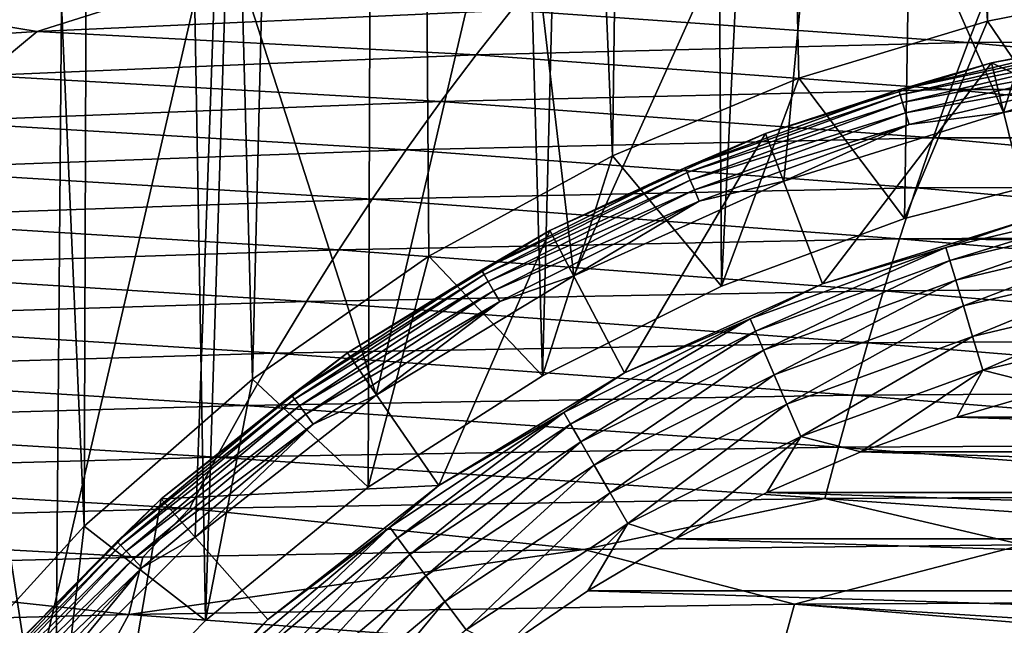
# Model space of a CAD drawing. Header units: metres. Extents: x -150 to 310, y -128 to 84.
# Tile 429 of 465: x 241.54 to 247.32, y 49.97 to 53.52. Entities that reach past the tile are written whole.
import ezdxf

# ---------------------------------------------------------------- set-up
doc = ezdxf.new("R2010")
doc.units = ezdxf.units.M
doc.layers.add('solid_26009703_SW0001_01', color=7, linetype='CONTINUOUS')

msp = doc.modelspace()

# ---------------------------------------------------------------- linework, layer by layer
at = {"layer": 'solid_26009703_SW0001_01'}
for points in [[(241.921249, 50.54818, 14.95773), (242.038635, 84.099998, 15.020418), (240.458694, 84.099998, 14.069586)], [(241.034698, 49.575924, 14.443797), (241.921249, 50.54818, 14.95773), (240.458694, 84.099998, 14.069586)], [(240.995743, 48.106419, -14.419549), (240.458694, 84.099998, -14.069586), (242.038635, 84.099998, -15.020418)], [(241.751877, 49.091465, -14.865012), (240.995743, 48.106419, -14.419549), (242.038635, 84.099998, -15.020418)], [(242.632874, 49.993553, -15.320756), (241.751877, 49.091465, -14.865012), (242.038635, 84.099998, -15.020418)], [(241.921249, 50.54818, 14.95773), (242.908829, 51.410519, 15.450413), (242.038635, 84.099998, 15.020418)], [(242.908829, 51.410519, 15.450413), (243.707458, 84.099998, 15.792057), (242.038635, 84.099998, 15.020418)], [(242.632874, 49.993553, -15.320756), (242.038635, 84.099998, -15.020418), (243.707458, 84.099998, -15.792057)], [(243.589813, 50.776371, -15.745143), (242.632874, 49.993553, -15.320756), (243.707458, 84.099998, -15.792057)], [(242.908829, 51.410519, 15.450413), (243.945328, 52.131805, 15.885243), (243.707458, 84.099998, 15.792057)], [(244.612244, 51.430832, -16.123648), (243.589813, 50.776371, -15.745143), (243.707458, 84.099998, -15.792057)], [(245.023788, 52.720058, 16.255379), (245.451385, 84.099998, 16.380165), (243.707458, 84.099998, 15.792057)], [(243.945328, 52.131805, 15.885243), (245.023788, 52.720058, 16.255379), (243.707458, 84.099998, 15.792057)], [(244.612244, 51.430832, -16.123648), (243.707458, 84.099998, -15.792057), (245.451385, 84.099998, -16.380165)], [(245.663757, 51.955704, -16.43767), (244.612244, 51.430832, -16.123648), (245.451385, 84.099998, -16.380165)], [(245.023788, 52.720058, 16.255379), (246.118179, 53.176517, 16.550877), (245.451385, 84.099998, 16.380165)], [(247.224365, 53.511093, 16.771875), (247.250626, 84.099998, 16.775787), (245.451385, 84.099998, 16.380165)], [(246.118179, 53.176517, 16.550877), (247.224365, 53.511093, 16.771875), (245.451385, 84.099998, 16.380165)], [(245.663757, 51.955704, -16.43767), (245.451385, 84.099998, -16.380165), (247.250626, 84.099998, -16.775787)], [(246.738708, 52.35257, -16.684242), (245.663757, 51.955704, -16.43767), (247.250626, 84.099998, -16.775787)], [(247.82164, 52.631977, -16.859856), (246.738708, 52.35257, -16.684242), (247.250626, 84.099998, -16.775787)], [(247.224365, 53.511093, 16.771875), (248.333191, 53.728989, 16.918089), (247.250626, 84.099998, 16.775787)], [(247.82164, 52.631977, -16.859856), (247.250626, 84.099998, -16.775787), (249.077835, 84.099998, -16.974764)], [(246.285522, 55.323029, 20), (248.134216, 55.604881, 20), (247.318604, 52.974163, 20)], [(248.134216, 55.604881, 20), (248.651047, 53.218384, 20), (247.318604, 52.974163, 20)], [(244.46376, 54.856445, 20), (246.285522, 55.323029, 20), (244.795944, 52.017494, 20)], [(246.285522, 55.323029, 20), (246.028748, 52.57198, 20), (244.795944, 52.017494, 20)], [(246.285522, 55.323029, 20), (247.318604, 52.974163, 20), (246.028748, 52.57198, 20)], [(242.704834, 54.211952, 20), (244.46376, 54.856445, 20), (243.636841, 51.31665, 20)], [(244.46376, 54.856445, 20), (244.795944, 52.017494, 20), (243.636841, 51.31665, 20)], [(240.01355, 53.54895, 20.263563), (241.549713, 54.38583, 20.263597), (240.088287, 53.425503, 20.146414)], [(241.549713, 54.38583, 20.263597), (241.612869, 54.256096, 20.146446), (240.088287, 53.425503, 20.146414)], [(240.088287, 53.425503, 20.146414), (241.612869, 54.256096, 20.146446), (240.171997, 53.287224, 20.06284)], [(241.612869, 54.256096, 20.146446), (241.683609, 54.110771, 20.062864), (240.171997, 53.287224, 20.06284)], [(241.02095, 53.39463, 20), (242.704834, 54.211952, 20), (241.617172, 49.527489, 20)], [(241.757095, 53.959801, 20.014801), (242.704834, 54.211952, 20), (241.02095, 53.39463, 20)], [(242.704834, 54.211952, 20), (242.573547, 50.483398, 20), (241.617172, 49.527489, 20)], [(242.704834, 54.211952, 20), (243.636841, 51.31665, 20), (242.573547, 50.483398, 20)], [(240.171997, 53.287224, 20.06284), (241.683609, 54.110771, 20.062864), (240.258972, 53.143578, 20.014786)], [(241.683609, 54.110771, 20.062864), (241.757095, 53.959801, 20.014801), (240.258972, 53.143578, 20.014786)], [(240.258972, 53.143578, 20.014786), (241.757095, 53.959801, 20.014801), (241.02095, 53.39463, 20)], [(242.521835, 53.727806, 151.609314), (240.63855, 53.61356, 151.467941), (241.644791, 53.449879, 153.333282)], [(242.521835, 53.727806, 151.609314), (241.644791, 53.449879, 153.333282), (244.43103, 53.575508, 153.525375)], [(247.82164, 52.631977, -16.859856), (248.333191, 53.728989, 16.918089), (247.224365, 53.511093, 16.771875)], [(247.215927, 53.650848, 153.640228), (244.43103, 53.575508, 153.525375), (247.111908, 53.386047, 155.474243)], [(247.215927, 53.650848, 153.640228), (247.111908, 53.386047, 155.474243), (250, 53.391216, 155.648621)], [(247.215927, 53.650848, 153.640228), (250, 53.391216, 155.648621), (250, 53.664719, 153.75705)], [(240.63855, 53.61356, 151.467941), (238.856674, 53.27388, 153.063904), (241.644791, 53.449879, 153.333282)], [(244.43103, 53.575508, 153.525375), (241.644791, 53.449879, 153.333282), (244.222992, 53.313004, 155.340668)], [(244.43103, 53.575508, 153.525375), (244.222992, 53.313004, 155.340668), (247.111908, 53.386047, 155.474243)], [(246.738708, 52.35257, -16.684242), (247.224365, 53.511093, 16.771875), (246.118179, 53.176517, 16.550877)], [(247.82164, 52.631977, -16.859856), (247.224365, 53.511093, 16.771875), (246.738708, 52.35257, -16.684242)], [(247.247864, 53.265831, 19.700001), (248.613831, 53.516151, 19.700001), (247.24791, 53.265842, 18)], [(248.004807, 53.415302, 19.777342), (248.613831, 53.516151, 19.700001), (247.247864, 53.265831, 19.700001)], [(248.613831, 53.516151, 19.700001), (248.613907, 53.516159, 18), (247.24791, 53.265842, 18)], [(248.727631, 52.578957, -9.0349), (247.24791, 53.265842, 18), (248.613907, 53.516159, 18)], [(241.644791, 53.449879, 153.333282), (238.856674, 53.27388, 153.063904), (241.332687, 53.1912, 155.117325)], [(241.644791, 53.449879, 153.333282), (241.332687, 53.1912, 155.117325), (244.222992, 53.313004, 155.340668)], [(241.02095, 53.39463, 20), (241.617172, 49.527489, 20), (240.78212, 48.461334, 20)], [(247.111908, 53.386047, 155.474243), (244.222992, 53.313004, 155.340668), (247.008514, 53.110466, 157.318039)], [(246.704666, 53.107162, 19.777342), (248.004807, 53.415302, 19.777342), (247.247864, 53.265831, 19.700001)], [(248.01001, 53.385822, 19.849796), (248.004807, 53.415302, 19.777342), (246.704666, 53.107162, 19.777342)], [(246.713257, 53.078487, 19.849796), (248.01001, 53.385822, 19.849796), (246.704666, 53.107162, 19.777342)], [(248.01828, 53.338867, 19.912022), (248.01001, 53.385822, 19.849796), (246.713257, 53.078487, 19.849796)], [(247.111908, 53.386047, 155.474243), (247.008514, 53.110466, 157.318039), (250, 53.110889, 157.520386)], [(247.111908, 53.386047, 155.474243), (250, 53.110889, 157.520386), (250, 53.391216, 155.648621)], [(244.222992, 53.313004, 155.340668), (241.332687, 53.1912, 155.117325), (244.01622, 53.039669, 157.166412)], [(244.222992, 53.313004, 155.340668), (244.01622, 53.039669, 157.166412), (247.008514, 53.110466, 157.318039)], [(246.726929, 53.03281, 19.912022), (248.01828, 53.338867, 19.912022), (246.713257, 53.078487, 19.849796)], [(248.029083, 53.277634, 19.959768), (248.01828, 53.338867, 19.912022), (246.726929, 53.03281, 19.912022)], [(247.247864, 53.265831, 19.700001), (247.24791, 53.265842, 18), (245.921936, 52.852646, 18)], [(246.256821, 51.969955, -9.0349), (245.921936, 52.852646, 18), (247.24791, 53.265842, 18)], [(245.922043, 52.852688, 19.700001), (247.247864, 53.265831, 19.700001), (245.921936, 52.852646, 18)], [(246.704666, 53.107162, 19.777342), (247.247864, 53.265831, 19.700001), (245.922043, 52.852688, 19.700001)], [(247.473801, 52.349186, -9.0349), (246.256821, 51.969955, -9.0349), (247.24791, 53.265842, 18)], [(246.744766, 52.973248, 19.959768), (248.029083, 53.277634, 19.959768), (246.726929, 53.03281, 19.912022)], [(246.744766, 52.973248, 19.959768), (248.041656, 53.206314, 19.989779), (248.029083, 53.277634, 19.959768)], [(248.727631, 52.578957, -9.0349), (247.473801, 52.349186, -9.0349), (247.24791, 53.265842, 18)], [(241.332687, 53.1912, 155.117325), (241.022552, 52.921619, 156.912979), (244.01622, 53.039669, 157.166412)], [(246.744766, 52.973248, 19.959768), (246.765533, 52.903866, 19.989779), (248.041656, 53.206314, 19.989779)], [(247.318604, 52.974163, 20), (248.041656, 53.206314, 19.989779), (246.765533, 52.903866, 19.989779)], [(247.318604, 52.974163, 20), (248.651047, 53.218384, 20), (248.041656, 53.206314, 19.989779)], [(245.663757, 51.955704, -16.43767), (246.118179, 53.176517, 16.550877), (245.023788, 52.720058, 16.255379)], [(246.738708, 52.35257, -16.684242), (246.118179, 53.176517, 16.550877), (245.663757, 51.955704, -16.43767)], [(247.008514, 53.110466, 157.318039), (244.01622, 53.039669, 157.166412), (246.906723, 52.825401, 159.163315)], [(245.449097, 52.650173, 19.777342), (246.704666, 53.107162, 19.777342), (245.922043, 52.852688, 19.700001)], [(246.713257, 53.078487, 19.849796), (246.704666, 53.107162, 19.777342), (245.449097, 52.650173, 19.777342)], [(245.460953, 52.622688, 19.849796), (246.713257, 53.078487, 19.849796), (245.449097, 52.650173, 19.777342)], [(246.726929, 53.03281, 19.912022), (246.713257, 53.078487, 19.849796), (245.460953, 52.622688, 19.849796)], [(247.008514, 53.110466, 157.318039), (246.906723, 52.825401, 159.163315), (250, 52.825581, 159.36348)], [(247.008514, 53.110466, 157.318039), (250, 52.825581, 159.36348), (250, 53.110889, 157.520386)], [(244.01622, 53.039669, 157.166412), (241.022552, 52.921619, 156.912979), (243.812683, 52.756805, 158.994598)], [(244.01622, 53.039669, 157.166412), (243.812683, 52.756805, 158.994598), (246.906723, 52.825401, 159.163315)], [(245.479843, 52.578907, 19.912022), (246.726929, 53.03281, 19.912022), (245.460953, 52.622688, 19.849796)], [(246.744766, 52.973248, 19.959768), (246.726929, 53.03281, 19.912022), (245.479843, 52.578907, 19.912022)], [(245.504471, 52.521816, 19.959768), (246.744766, 52.973248, 19.959768), (245.479843, 52.578907, 19.912022)], [(245.504471, 52.521816, 19.959768), (246.765533, 52.903866, 19.989779), (246.744766, 52.973248, 19.959768)], [(246.028748, 52.57198, 20), (247.318604, 52.974163, 20), (246.765533, 52.903866, 19.989779)], [(241.022552, 52.921619, 156.912979), (240.717346, 52.642433, 158.712708), (243.812683, 52.756805, 158.994598)], [(245.504471, 52.521816, 19.959768), (245.533157, 52.455315, 19.989779), (246.765533, 52.903866, 19.989779)], [(246.028748, 52.57198, 20), (246.765533, 52.903866, 19.989779), (245.533157, 52.455315, 19.989779)], [(245.922043, 52.852688, 19.700001), (245.921936, 52.852646, 18), (244.655655, 52.28273, 18)], [(244.655685, 52.282745, 19.700001), (245.922043, 52.852688, 19.700001), (244.655655, 52.28273, 18)], [(245.094421, 51.446804, -9.0349), (244.655655, 52.28273, 18), (245.921936, 52.852646, 18)], [(245.449097, 52.650173, 19.777342), (245.922043, 52.852688, 19.700001), (244.655685, 52.282745, 19.700001)], [(246.256821, 51.969955, -9.0349), (245.094421, 51.446804, -9.0349), (245.921936, 52.852646, 18)], [(246.906723, 52.825401, 159.163315), (243.812683, 52.756805, 158.994598), (246.80629, 52.532429, 161.001846)], [(246.906723, 52.825401, 159.163315), (246.80629, 52.532429, 161.001846), (250, 52.538704, 161.161285)], [(246.906723, 52.825401, 159.163315), (250, 52.538704, 161.161285), (250, 52.825581, 159.36348)], [(243.812683, 52.756805, 158.994598), (240.717346, 52.642433, 158.712708), (243.611908, 52.465908, 160.817032)], [(243.812683, 52.756805, 158.994598), (243.611908, 52.465908, 160.817032), (246.80629, 52.532429, 161.001846)], [(244.612244, 51.430832, -16.123648), (245.023788, 52.720058, 16.255379), (243.945328, 52.131805, 15.885243)], [(245.663757, 51.955704, -16.43767), (245.023788, 52.720058, 16.255379), (244.612244, 51.430832, -16.123648)], [(240.717346, 52.642433, 158.712708), (240.416351, 52.355011, 160.508377), (243.611908, 52.465908, 160.817032)], [(244.255066, 52.05051, 19.777342), (245.449097, 52.650173, 19.777342), (244.655685, 52.282745, 19.700001)], [(245.460953, 52.622688, 19.849796), (245.449097, 52.650173, 19.777342), (244.255066, 52.05051, 19.777342)], [(244.270035, 52.024586, 19.849796), (245.460953, 52.622688, 19.849796), (244.255066, 52.05051, 19.777342)], [(245.479843, 52.578907, 19.912022), (245.460953, 52.622688, 19.849796), (244.270035, 52.024586, 19.849796)], [(244.293884, 51.983292, 19.912022), (245.479843, 52.578907, 19.912022), (244.270035, 52.024586, 19.849796)], [(245.504471, 52.521816, 19.959768), (245.479843, 52.578907, 19.912022), (244.293884, 51.983292, 19.912022)], [(244.795944, 52.017494, 20), (246.028748, 52.57198, 20), (245.533157, 52.455315, 19.989779)], [(246.80629, 52.532429, 161.001846), (243.611908, 52.465908, 160.817032), (246.708694, 52.233215, 162.8255)], [(244.324966, 51.929447, 19.959768), (245.504471, 52.521816, 19.959768), (244.293884, 51.983292, 19.912022)], [(244.324966, 51.929447, 19.959768), (245.533157, 52.455315, 19.989779), (245.504471, 52.521816, 19.959768)], [(246.80629, 52.532429, 161.001846), (246.708694, 52.233215, 162.8255), (250, 52.252319, 162.906265)], [(246.80629, 52.532429, 161.001846), (250, 52.252319, 162.906265), (250, 52.538704, 161.161285)], [(243.611908, 52.465908, 160.817032), (240.416351, 52.355011, 160.508377), (243.416794, 52.168644, 162.625763)], [(243.611908, 52.465908, 160.817032), (243.416794, 52.168644, 162.625763), (246.708694, 52.233215, 162.8255)], [(244.324966, 51.929447, 19.959768), (244.361176, 51.866726, 19.989779), (245.533157, 52.455315, 19.989779)], [(244.795944, 52.017494, 20), (245.533157, 52.455315, 19.989779), (244.361176, 51.866726, 19.989779)], [(246.981583, 52.182232, -9.251587), (247.473801, 52.349186, -9.0349), (248.17247, 52.464478, -9.251587)], [(246.981583, 52.182232, -9.251587), (248.17247, 52.464478, -9.251587), (247.003967, 52.107449, -9.456406)], [(248.17247, 52.464478, -9.251587), (248.18602, 52.3876, -9.456406), (247.003967, 52.107449, -9.456406)], [(247.003967, 52.107449, -9.456406), (248.18602, 52.3876, -9.456406), (247.03862, 51.991711, -9.639297)], [(248.18602, 52.3876, -9.456406), (248.207001, 52.268623, -9.639297), (247.03862, 51.991711, -9.639297)], [(240.416351, 52.355011, 160.508377), (240.123856, 52.060993, 162.292328), (243.416794, 52.168644, 162.625763)], [(246.981583, 52.182232, -9.251587), (246.256821, 51.969955, -9.0349), (247.473801, 52.349186, -9.0349)], [(243.467255, 51.564316, 19.700001), (244.655685, 52.282745, 19.700001), (243.467346, 51.564381, 18)], [(244.255066, 52.05051, 19.777342), (244.655685, 52.282745, 19.700001), (243.467255, 51.564316, 19.700001)], [(244.655685, 52.282745, 19.700001), (244.655655, 52.28273, 18), (243.467346, 51.564381, 18)], [(244.003555, 50.787354, -9.0349), (243.467346, 51.564381, 18), (244.655655, 52.28273, 18)], [(245.094421, 51.446804, -9.0349), (244.003555, 50.787354, -9.0349), (244.655655, 52.28273, 18)], [(247.03862, 51.991711, -9.639297), (248.207001, 52.268623, -9.639297), (247.083862, 51.84058, -9.791473)], [(248.207001, 52.268623, -9.639297), (248.23439, 52.113262, -9.791473), (247.083862, 51.84058, -9.791473)], [(246.708694, 52.233215, 162.8255), (243.416794, 52.168644, 162.625763), (246.613815, 51.929554, 164.625809)], [(246.708694, 52.233215, 162.8255), (246.613815, 51.929554, 164.625809), (250, 51.951809, 164.68895)], [(246.708694, 52.233215, 162.8255), (250, 52.208553, 163.168839), (250, 52.252319, 162.906265)], [(246.708694, 52.233215, 162.8255), (250, 51.951809, 164.68895), (250, 52.208553, 163.168839)], [(243.416794, 52.168644, 162.625763), (240.123856, 52.060993, 162.292328), (243.227142, 51.866722, 164.412369)], [(243.416794, 52.168644, 162.625763), (243.227142, 51.866722, 164.412369), (246.613815, 51.929554, 164.625809)], [(245.831512, 51.763641, -9.251587), (246.256821, 51.969955, -9.0349), (246.981583, 52.182232, -9.251587)], [(245.831512, 51.763641, -9.251587), (246.981583, 52.182232, -9.251587), (245.862427, 51.691963, -9.456406)], [(246.981583, 52.182232, -9.251587), (247.003967, 52.107449, -9.456406), (245.862427, 51.691963, -9.456406)], [(243.589813, 50.776371, -15.745143), (243.945328, 52.131805, 15.885243), (242.908829, 51.410519, 15.450413)], [(244.612244, 51.430832, -16.123648), (243.945328, 52.131805, 15.885243), (243.589813, 50.776371, -15.745143)], [(245.862427, 51.691963, -9.456406), (247.003967, 52.107449, -9.456406), (245.910278, 51.581032, -9.639297)], [(247.003967, 52.107449, -9.456406), (247.03862, 51.991711, -9.639297), (245.910278, 51.581032, -9.639297)], [(247.083862, 51.84058, -9.791473), (248.23439, 52.113262, -9.791473), (247.137527, 51.66132, -9.905623)], [(248.23439, 52.113262, -9.791473), (248.266891, 51.928986, -9.905623), (247.137527, 51.66132, -9.905623)], [(240.123856, 52.060993, 162.292328), (239.8396, 51.761974, 164.056198), (243.227142, 51.866722, 164.412369)], [(243.138733, 51.316284, 19.777342), (244.255066, 52.05051, 19.777342), (243.467255, 51.564316, 19.700001)], [(244.270035, 52.024586, 19.849796), (244.255066, 52.05051, 19.777342), (243.138733, 51.316284, 19.777342)], [(243.156601, 51.292271, 19.849796), (244.270035, 52.024586, 19.849796), (243.138733, 51.316284, 19.777342)], [(244.293884, 51.983292, 19.912022), (244.270035, 52.024586, 19.849796), (243.156601, 51.292271, 19.849796)], [(243.185074, 51.254025, 19.912022), (244.293884, 51.983292, 19.912022), (243.156601, 51.292271, 19.849796)], [(244.324966, 51.929447, 19.959768), (244.293884, 51.983292, 19.912022), (243.185074, 51.254025, 19.912022)], [(243.636841, 51.31665, 20), (244.795944, 52.017494, 20), (244.361176, 51.866726, 19.989779)], [(245.910278, 51.581032, -9.639297), (247.03862, 51.991711, -9.639297), (245.972763, 51.436176, -9.791473)], [(247.03862, 51.991711, -9.639297), (247.083862, 51.84058, -9.791473), (245.972763, 51.436176, -9.791473)], [(243.222214, 51.204151, 19.959768), (244.324966, 51.929447, 19.959768), (243.185074, 51.254025, 19.912022)], [(243.222214, 51.204151, 19.959768), (244.361176, 51.866726, 19.989779), (244.324966, 51.929447, 19.959768)], [(246.613815, 51.929554, 164.625809), (243.227142, 51.866722, 164.412369), (246.521988, 51.623535, 166.393906)], [(245.831512, 51.763641, -9.251587), (245.094421, 51.446804, -9.0349), (246.256821, 51.969955, -9.0349)], [(246.613815, 51.929554, 164.625809), (246.521988, 51.623535, 166.393906), (250, 51.646187, 166.456299)], [(246.613815, 51.929554, 164.625809), (250, 51.646187, 166.456299), (250, 51.951809, 164.68895)], [(247.137527, 51.66132, -9.905623), (248.266891, 51.928986, -9.905623), (247.197037, 51.462543, -9.976264)], [(248.266891, 51.928986, -9.905623), (248.302917, 51.72464, -9.976264), (247.197037, 51.462543, -9.976264)], [(243.227142, 51.866722, 164.412369), (239.8396, 51.761974, 164.056198), (243.043625, 51.562187, 166.168198)], [(243.227142, 51.866722, 164.412369), (243.043625, 51.562187, 166.168198), (246.521988, 51.623535, 166.393906)], [(243.222214, 51.204151, 19.959768), (243.265457, 51.146061, 19.989779), (244.361176, 51.866726, 19.989779)], [(243.636841, 51.31665, 20), (244.361176, 51.866726, 19.989779), (243.265457, 51.146061, 19.989779)], [(245.972763, 51.436176, -9.791473), (247.083862, 51.84058, -9.791473), (246.046875, 51.264359, -9.905623)], [(247.083862, 51.84058, -9.791473), (247.137527, 51.66132, -9.905623), (246.046875, 51.264359, -9.905623)], [(239.8396, 51.761974, 164.056198), (239.564575, 51.459919, 165.791702), (243.043625, 51.562187, 166.168198)], [(244.737823, 51.214367, -9.251587), (245.094421, 51.446804, -9.0349), (245.831512, 51.763641, -9.251587)], [(244.737823, 51.214367, -9.251587), (245.831512, 51.763641, -9.251587), (244.776855, 51.146763, -9.456406)], [(245.831512, 51.763641, -9.251587), (245.862427, 51.691963, -9.456406), (244.776855, 51.146763, -9.456406)], [(244.776855, 51.146763, -9.456406), (245.862427, 51.691963, -9.456406), (244.83725, 51.042137, -9.639297)], [(245.862427, 51.691963, -9.456406), (245.910278, 51.581032, -9.639297), (244.83725, 51.042137, -9.639297)], [(247.197037, 51.462543, -9.976264), (248.302917, 51.72464, -9.976264), (247.621307, 51.355446, -10)], [(246.046875, 51.264359, -9.905623), (247.137527, 51.66132, -9.905623), (246.129074, 51.073833, -9.976264)], [(247.137527, 51.66132, -9.905623), (247.197037, 51.462543, -9.976264), (246.129074, 51.073833, -9.976264)], [(246.521988, 51.623535, 166.393906), (250, 51.337997, 168.195587), (250, 51.646187, 166.456299)], [(246.521988, 51.623535, 166.393906), (243.043625, 51.562187, 166.168198), (246.433701, 51.316727, 168.123764)], [(244.83725, 51.042137, -9.639297), (245.910278, 51.581032, -9.639297), (244.916138, 50.905514, -9.791473)], [(245.910278, 51.581032, -9.639297), (245.972763, 51.436176, -9.791473), (244.916138, 50.905514, -9.791473)], [(246.521988, 51.623535, 166.393906), (246.433701, 51.316727, 168.123764), (250, 51.337997, 168.195587)], [(243.043625, 51.562187, 166.168198), (239.564575, 51.459919, 165.791702), (242.867172, 51.256584, 167.887207)], [(242.374084, 50.707874, 19.700001), (243.467255, 51.564316, 19.700001), (242.37413, 50.707905, 18)], [(243.138733, 51.316284, 19.777342), (243.467255, 51.564316, 19.700001), (242.374084, 50.707874, 19.700001)], [(243.467255, 51.564316, 19.700001), (243.467346, 51.564381, 18), (242.37413, 50.707905, 18)], [(244.003555, 50.787354, -9.0349), (242.37413, 50.707905, 18), (243.467346, 51.564381, 18)], [(243.043625, 51.562187, 166.168198), (242.867172, 51.256584, 167.887207), (246.433701, 51.316727, 168.123764)], [(239.564575, 51.459919, 165.791702), (239.30014, 51.156319, 167.492722), (242.867172, 51.256584, 167.887207)], [(246.129074, 51.073833, -9.976264), (247.197037, 51.462543, -9.976264), (246.481888, 50.985062, -10)], [(247.197037, 51.462543, -9.976264), (247.0457, 51.188419, -10), (246.481888, 50.985062, -10)], [(247.197037, 51.462543, -9.976264), (247.621307, 51.355446, -10), (247.0457, 51.188419, -10)], [(242.632874, 49.993553, -15.320756), (242.908829, 51.410519, 15.450413), (241.921249, 50.54818, 14.95773)], [(243.589813, 50.776371, -15.745143), (242.908829, 51.410519, 15.450413), (242.632874, 49.993553, -15.320756)], [(244.737823, 51.214367, -9.251587), (244.003555, 50.787354, -9.0349), (245.094421, 51.446804, -9.0349)], [(244.916138, 50.905514, -9.791473), (245.972763, 51.436176, -9.791473), (245.009689, 50.743462, -9.905623)], [(245.972763, 51.436176, -9.791473), (246.046875, 51.264359, -9.905623), (245.009689, 50.743462, -9.905623)], [(246.433701, 51.316727, 168.123764), (250, 51.031826, 169.884018), (250, 51.337997, 168.195587)], [(247.0457, 51.188419, -10), (247.621307, 51.355446, -10), (252.9543, 51.188419, -10)], [(242.115173, 50.45742, 19.777342), (243.138733, 51.316284, 19.777342), (242.374084, 50.707874, 19.700001)], [(243.156601, 51.292271, 19.849796), (243.138733, 51.316284, 19.777342), (242.115173, 50.45742, 19.777342)], [(242.135727, 50.435646, 19.849796), (243.156601, 51.292271, 19.849796), (242.115173, 50.45742, 19.777342)], [(243.185074, 51.254025, 19.912022), (243.156601, 51.292271, 19.849796), (242.135727, 50.435646, 19.849796)], [(242.573547, 50.483398, 20), (243.636841, 51.31665, 20), (243.265457, 51.146061, 19.989779)], [(246.433701, 51.316727, 168.123764), (242.867172, 51.256584, 167.887207), (246.349503, 51.011562, 169.804962)], [(246.433701, 51.316727, 168.123764), (246.349503, 51.011562, 169.804962), (250, 51.031826, 169.884018)], [(242.867172, 51.256584, 167.887207), (239.30014, 51.156319, 167.492722), (242.698868, 50.952301, 169.559036)], [(242.168442, 50.400967, 19.912022), (243.185074, 51.254025, 19.912022), (242.135727, 50.435646, 19.849796)], [(243.222214, 51.204151, 19.959768), (243.185074, 51.254025, 19.912022), (242.168442, 50.400967, 19.912022)], [(242.867172, 51.256584, 167.887207), (242.698868, 50.952301, 169.559036), (246.349503, 51.011562, 169.804962)], [(245.009689, 50.743462, -9.905623), (246.046875, 51.264359, -9.905623), (245.113449, 50.563766, -9.976264)], [(246.046875, 51.264359, -9.905623), (246.129074, 51.073833, -9.976264), (245.113449, 50.563766, -9.976264)], [(242.211105, 50.35574, 19.959768), (243.222214, 51.204151, 19.959768), (242.168442, 50.400967, 19.912022)], [(242.211105, 50.35574, 19.959768), (243.265457, 51.146061, 19.989779), (243.222214, 51.204151, 19.959768)], [(243.715286, 50.541836, -9.251587), (244.003555, 50.787354, -9.0349), (244.737823, 51.214367, -9.251587)], [(243.715286, 50.541836, -9.251587), (244.737823, 51.214367, -9.251587), (243.761902, 50.479221, -9.456406)], [(244.737823, 51.214367, -9.251587), (244.776855, 51.146763, -9.456406), (243.761902, 50.479221, -9.456406)], [(246.481888, 50.985062, -10), (247.0457, 51.188419, -10), (253.518112, 50.985062, -10)], [(247.0457, 51.188419, -10), (252.9543, 51.188419, -10), (253.518112, 50.985062, -10)], [(239.30014, 51.156319, 167.492722), (239.047943, 50.853508, 169.149002), (242.698868, 50.952301, 169.559036)], [(242.211105, 50.35574, 19.959768), (242.260803, 50.303062, 19.989779), (243.265457, 51.146061, 19.989779)], [(242.573547, 50.483398, 20), (243.265457, 51.146061, 19.989779), (242.260803, 50.303062, 19.989779)], [(243.761902, 50.479221, -9.456406), (244.776855, 51.146763, -9.456406), (243.834045, 50.382313, -9.639297)], [(244.776855, 51.146763, -9.456406), (244.83725, 51.042137, -9.639297), (243.834045, 50.382313, -9.639297)], [(245.113449, 50.563766, -9.976264), (246.129074, 51.073833, -9.976264), (245.393478, 50.472942, -10)], [(246.129074, 51.073833, -9.976264), (245.928986, 50.745609, -10), (245.393478, 50.472942, -10)], [(246.129074, 51.073833, -9.976264), (246.481888, 50.985062, -10), (245.928986, 50.745609, -10)], [(246.349503, 51.011562, 169.804962), (242.698868, 50.952301, 169.559036), (246.269943, 50.710205, 171.429245)], [(243.834045, 50.382313, -9.639297), (244.83725, 51.042137, -9.639297), (243.928253, 50.255775, -9.791473)], [(244.83725, 51.042137, -9.639297), (244.916138, 50.905514, -9.791473), (243.928253, 50.255775, -9.791473)], [(246.349503, 51.011562, 169.804962), (246.269943, 50.710205, 171.429245), (250, 50.729889, 171.513168)], [(246.349503, 51.011562, 169.804962), (250, 50.729889, 171.513168), (250, 51.031826, 169.884018)], [(242.698868, 50.952301, 169.559036), (239.047943, 50.853508, 169.149002), (242.539856, 50.651466, 171.175507)], [(242.698868, 50.952301, 169.559036), (242.539856, 50.651466, 171.175507), (246.269943, 50.710205, 171.429245)], [(245.928986, 50.745609, -10), (246.481888, 50.985062, -10), (254.071014, 50.745609, -10)], [(246.481888, 50.985062, -10), (253.518112, 50.985062, -10), (254.071014, 50.745609, -10)], [(243.928253, 50.255775, -9.791473), (244.916138, 50.905514, -9.791473), (244.039993, 50.105679, -9.905623)], [(244.916138, 50.905514, -9.791473), (245.009689, 50.743462, -9.905623), (244.039993, 50.105679, -9.905623)], [(239.047943, 50.853508, 169.149002), (238.809677, 50.553551, 170.752548), (242.539856, 50.651466, 171.175507)], [(244.003555, 50.787354, -9.0349), (243.000137, 50.001221, -9.0349), (242.37413, 50.707905, 18)], [(243.715286, 50.541836, -9.251587), (243.000137, 50.001221, -9.0349), (244.003555, 50.787354, -9.0349)], [(242.374084, 50.707874, 19.700001), (242.37413, 50.707905, 18), (241.39209, 49.725876, 18)], [(242.098785, 49.099869, -9.0349), (241.39209, 49.725876, 18), (242.37413, 50.707905, 18)], [(241.39212, 49.72591, 19.700001), (242.374084, 50.707874, 19.700001), (241.39209, 49.725876, 18)], [(242.115173, 50.45742, 19.777342), (242.374084, 50.707874, 19.700001), (241.39212, 49.72591, 19.700001)], [(243.000137, 50.001221, -9.0349), (242.098785, 49.099869, -9.0349), (242.37413, 50.707905, 18)], [(246.269943, 50.710205, 171.429245), (242.539856, 50.651466, 171.175507), (244.854706, 50.410625, 172.854355)], [(244.039993, 50.105679, -9.905623), (245.009689, 50.743462, -9.905623), (244.163895, 49.939243, -9.976264)], [(245.009689, 50.743462, -9.905623), (245.113449, 50.563766, -9.976264), (244.163895, 49.939243, -9.976264)], [(246.269943, 50.710205, 171.429245), (244.854706, 50.410625, 172.854355), (247.433029, 50.437584, 172.97258)], [(245.393478, 50.472942, -10), (245.928986, 50.745609, -10), (254.606522, 50.472942, -10)], [(245.928986, 50.745609, -10), (254.071014, 50.745609, -10), (254.606522, 50.472942, -10)], [(246.269943, 50.710205, 171.429245), (250, 50.44651, 173.011734), (250, 50.729889, 171.513168)], [(246.269943, 50.710205, 171.429245), (247.433029, 50.437584, 172.97258), (250, 50.44651, 173.011734)], [(242.539856, 50.651466, 171.175507), (238.809677, 50.553551, 170.752548), (242.26503, 50.365402, 172.656036)], [(242.539856, 50.651466, 171.175507), (242.26503, 50.365402, 172.656036), (244.854706, 50.410625, 172.854355)], [(238.809677, 50.553551, 170.752548), (239.66481, 50.301697, 172.376633), (242.26503, 50.365402, 172.656036)], [(241.751877, 49.091465, -14.865012), (241.921249, 50.54818, 14.95773), (241.034698, 49.575924, 14.443797)], [(242.632874, 49.993553, -15.320756), (241.921249, 50.54818, 14.95773), (241.751877, 49.091465, -14.865012)], [(242.77774, 49.755146, -9.251587), (243.000137, 50.001221, -9.0349), (243.715286, 50.541836, -9.251587)], [(242.77774, 49.755146, -9.251587), (243.715286, 50.541836, -9.251587), (242.831314, 49.698364, -9.456406)], [(243.715286, 50.541836, -9.251587), (243.761902, 50.479221, -9.456406), (242.831314, 49.698364, -9.456406)], [(244.163895, 49.939243, -9.976264), (245.113449, 50.563766, -9.976264), (244.381058, 49.82959, -10)], [(245.113449, 50.563766, -9.976264), (244.878754, 50.168259, -10), (244.381058, 49.82959, -10)], [(245.113449, 50.563766, -9.976264), (245.393478, 50.472942, -10), (244.878754, 50.168259, -10)], [(241.617172, 49.527489, 20), (242.573547, 50.483398, 20), (242.260803, 50.303062, 19.989779)], [(242.831314, 49.698364, -9.456406), (243.761902, 50.479221, -9.456406), (242.914215, 49.610489, -9.639297)], [(243.761902, 50.479221, -9.456406), (243.834045, 50.382313, -9.639297), (242.914215, 49.610489, -9.639297)], [(244.878754, 50.168259, -10), (245.393478, 50.472942, -10), (255.121246, 50.168259, -10)], [(245.393478, 50.472942, -10), (254.606522, 50.472942, -10), (255.121246, 50.168259, -10)], [(241.198257, 49.485538, 19.777342), (242.115173, 50.45742, 19.777342), (241.39212, 49.72591, 19.700001)], [(242.135727, 50.435646, 19.849796), (242.115173, 50.45742, 19.777342), (241.198257, 49.485538, 19.777342)], [(241.221191, 49.466297, 19.849796), (242.135727, 50.435646, 19.849796), (241.198257, 49.485538, 19.777342)], [(242.168442, 50.400967, 19.912022), (242.135727, 50.435646, 19.849796), (241.221191, 49.466297, 19.849796)], [(246.092194, 50.089695, 174.66954), (247.433029, 50.437584, 172.97258), (244.854706, 50.410625, 172.854355)], [(246.092194, 50.089695, 174.66954), (250, 50.109852, 174.755676), (247.433029, 50.437584, 172.97258)], [(242.184601, 50.028896, 174.412796), (242.26503, 50.365402, 172.656036), (239.66481, 50.301697, 172.376633)], [(241.257721, 49.43565, 19.912022), (242.168442, 50.400967, 19.912022), (241.221191, 49.466297, 19.849796)], [(242.211105, 50.35574, 19.959768), (242.168442, 50.400967, 19.912022), (241.257721, 49.43565, 19.912022)], [(241.305344, 49.395683, 19.959768), (242.211105, 50.35574, 19.959768), (241.257721, 49.43565, 19.912022)], [(241.305344, 49.395683, 19.959768), (242.260803, 50.303062, 19.989779), (242.211105, 50.35574, 19.959768)], [(242.184601, 50.028896, 174.412796), (244.854706, 50.410625, 172.854355), (242.26503, 50.365402, 172.656036)], [(242.184601, 50.028896, 174.412796), (246.092194, 50.089695, 174.66954), (244.854706, 50.410625, 172.854355)], [(242.914215, 49.610489, -9.639297), (243.834045, 50.382313, -9.639297), (243.022476, 49.495743, -9.791473)], [(243.834045, 50.382313, -9.639297), (243.928253, 50.255775, -9.791473), (243.022476, 49.495743, -9.791473)], [(238.277328, 49.927586, 173.984894), (242.184601, 50.028896, 174.412796), (239.66481, 50.301697, 172.376633)], [(241.305344, 49.395683, 19.959768), (241.360825, 49.349133, 19.989779), (242.260803, 50.303062, 19.989779)], [(241.617172, 49.527489, 20), (242.260803, 50.303062, 19.989779), (241.360825, 49.349133, 19.989779)], [(243.022476, 49.495743, -9.791473), (243.928253, 50.255775, -9.791473), (243.150894, 49.359634, -9.905623)], [(243.928253, 50.255775, -9.791473), (244.039993, 50.105679, -9.905623), (243.150894, 49.359634, -9.905623)], [(244.381058, 49.82959, -10), (244.878754, 50.168259, -10), (255.618942, 49.82959, -10)], [(244.878754, 50.168259, -10), (255.121246, 50.168259, -10), (255.618942, 49.82959, -10)], [(245.998993, 49.749706, 176.39093), (246.092194, 50.089695, 174.66954), (242.184601, 50.028896, 174.412796)], [(243.150894, 49.359634, -9.905623), (244.039993, 50.105679, -9.905623), (243.293274, 49.208706, -9.976264)], [(244.039993, 50.105679, -9.905623), (244.163895, 49.939243, -9.976264), (243.293274, 49.208706, -9.976264)], [(245.998993, 49.749706, 176.39093), (250, 49.770229, 176.477692), (246.092194, 50.089695, 174.66954)], [(250, 49.845509, 176.099075), (250, 50.109852, 174.755676), (246.092194, 50.089695, 174.66954)], [(250, 49.770229, 176.477692), (250, 49.845509, 176.099075), (246.092194, 50.089695, 174.66954)], [(241.998291, 49.686729, 176.137833), (242.184601, 50.028896, 174.412796), (238.277328, 49.927586, 173.984894)], [(241.998291, 49.686729, 176.137833), (245.998993, 49.749706, 176.39093), (242.184601, 50.028896, 174.412796)], [(242.77774, 49.755146, -9.251587), (242.098785, 49.099869, -9.0349), (243.000137, 50.001221, -9.0349)]]:
    msp.add_3dface(points, dxfattribs=at)

doc.saveas('drawing.dxf')
